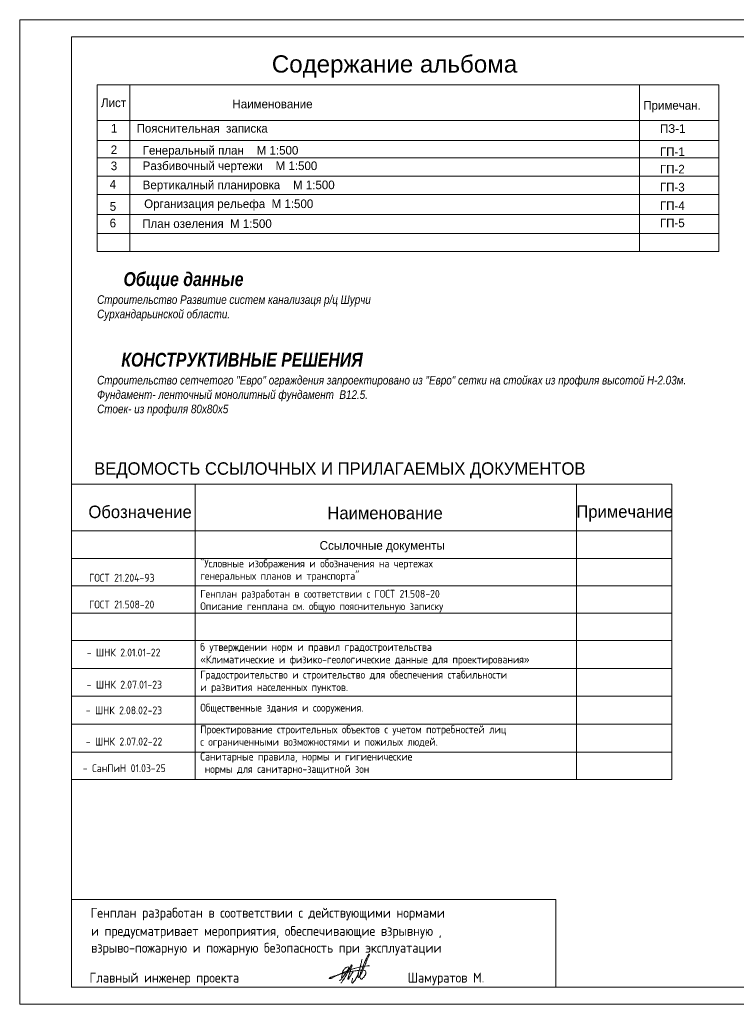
# Model space of a CAD drawing. Header units: millimetres. Extents: x 918404 to 1362154, y 4120617 to 4364104.
# Tile 385 of 649: x 1106408 to 1127165, y 4335586 to 4364104. Entities that reach past the tile are written whole.
import ezdxf

# ---------------------------------------------------------------- set-up
doc = ezdxf.new("R2010")
doc.units = ezdxf.units.MM
doc.header["$MEASUREMENT"] = 0
for name, color, linetype, lineweight in [('0_Ном._пера__170', 5, 'Continuous', 18), ('0_Ном._пера__5', 5, 'Continuous', 18), ('0_Ном._пера__7', 7, 'Continuous', 18), ('Text blocks_Ном._пера__1_Ном._пера__7', 7, 'Continuous', 18), ('text_Ном._пера__7', 7, 'Continuous', 18)]:
    doc.layers.add(name, color=color, linetype=linetype, lineweight=lineweight)
doc.layers.add('SHTAMP_Ном._пера__250', color=7, linetype='Continuous', lineweight=18, true_color=0x494949)
doc.styles.add('СГЕНЕРИР_СТИЛЬ_1', font='arial.ttf')
doc.styles.add('СГЕНЕРИР_СТИЛЬ_10', font='isocp.shx')
doc.styles.add('СГЕНЕРИР_СТИЛЬ_6', font='txt')
doc.styles.add('СГЕНЕРИР_СТИЛЬ_7', font='txt')
doc.styles.add('СГЕНЕРИР_СТИЛЬ_8', font='isocp.shx')
doc.styles.add('СГЕНЕРИР_СТИЛЬ_9', font='txt')

msp = doc.modelspace()

# ---------------------------------------------------------------- linework, layer by layer
at = {"layer": '0_Ном._пера__170', "linetype": 'Continuous'}
msp.add_line((1116408.4, 4336830.3), (1116477.3, 4336862.9), dxfattribs=at)
at = {"layer": '0_Ном._пера__5', "linetype": 'Continuous'}
for points, knots in [([(1115748.9, 4336473.9), (1115760.6, 4336473.9), (1115771.6, 4336478.8), (1115782.7, 4336482.7), (1115795.4, 4336487.2), (1115808.6, 4336490.4), (1115821.7, 4336493.5), (1115837.7, 4336497.2), (1115853.7, 4336500.9), (1115869.4, 4336505.8), (1115883.2, 4336510.1), (1115896.8, 4336515.3), (1115911.1, 4336518.1), (1115924, 4336520.5), (1115937.3, 4336520.8), (1115950.3, 4336522.7), (1115960.4, 4336524.2), (1115970.4, 4336526.6), (1115980.3, 4336528.9), (1115990.3, 4336531.2), (1116000.2, 4336533.4), (1116010.2, 4336535.6), (1116032.3, 4336540.4), (1116054.5, 4336545), (1116076.9, 4336548.5), (1116101.1, 4336552.2), (1116125.6, 4336554.6), (1116149.9, 4336557.9), (1116172.6, 4336560.9), (1116195.3, 4336564.7), (1116218, 4336567.7), (1116237.2, 4336570.2), (1116256.5, 4336572.2), (1116275.9, 4336572.3), (1116292.6, 4336572.4), (1116309.4, 4336571.1), (1116326.1, 4336570.8), (1116341.3, 4336570.5), (1116356.4, 4336571.1), (1116371.5, 4336570.3), (1116381.2, 4336569.7), (1116390.9, 4336568.6), (1116399.9, 4336565.1), (1116407.5, 4336562.2), (1116414.3, 4336557.8), (1116420.1, 4336552.2), (1116426.4, 4336546.1), (1116431.3, 4336538.7), (1116434.5, 4336530.5), (1116439.9, 4336517), (1116440.2, 4336502.1), (1116438.2, 4336487.6), (1116436.6, 4336476.2), (1116433.6, 4336465), (1116428.9, 4336454.6), (1116424.5, 4336444.9), (1116418.8, 4336436), (1116412.8, 4336427.2), (1116408.8, 4336421.2), (1116404.6, 4336415.2), (1116400.5, 4336409.2), (1116389.6, 4336393.4), (1116378.9, 4336377.5), (1116366.3, 4336363), (1116357.3, 4336352.6), (1116347.4, 4336343.1), (1116337.4, 4336333.6), (1116331, 4336327.5), (1116324.5, 4336321.3), (1116316.2, 4336318.1), (1116310.8, 4336316), (1116304.8, 4336315.4), (1116299.1, 4336316.6), (1116283.7, 4336319.7), (1116274.6, 4336334.4), (1116269.2, 4336349.6), (1116264.5, 4336363), (1116262.6, 4336377.2), (1116262.5, 4336391.4), (1116262.3, 4336420), (1116269.3, 4336448.1), (1116277, 4336475.7), (1116279.5, 4336484.5), (1116282, 4336493.3), (1116284.7, 4336502), (1116288.5, 4336513.9), (1116292.6, 4336525.6), (1116297.1, 4336537.1), (1116305.5, 4336558.4), (1116315.2, 4336579.1), (1116325.1, 4336599.7), (1116330.9, 4336612.1), (1116336.9, 4336624.4), (1116341.1, 4336637.4), (1116344.2, 4336647), (1116346.3, 4336657), (1116348.8, 4336666.8), (1116354.1, 4336687.8), (1116361.1, 4336708.3), (1116369, 4336728.4), (1116378.3, 4336752.2), (1116388.9, 4336775.4), (1116400, 4336798.3), (1116409.4, 4336817.6), (1116419.2, 4336836.7), (1116427.4, 4336856.6), (1116434.9, 4336874.9), (1116441, 4336893.7), (1116449.6, 4336911.5), (1116457.4, 4336927.6), (1116467.2, 4336942.7), (1116475.9, 4336958.4), (1116482.5, 4336970.1), (1116488.5, 4336982), (1116495.1, 4336993.6), (1116501.2, 4337004.4), (1116507.6, 4337015.1), (1116514.3, 4337025.6), (1116518.1, 4337031.5), (1116522.2, 4337037.4), (1116528.6, 4337040), (1116543.2, 4337045.9), (1116541.6, 4337024.1), (1116534.8, 4337004.9), (1116529.3, 4336989.5), (1116520.4, 4336975.6), (1116512.7, 4336961.1), (1116505.2, 4336947.1), (1116498.7, 4336932.5), (1116492, 4336918.1), (1116480.6, 4336894), (1116468.2, 4336870.3), (1116458.9, 4336845.3), (1116449.7, 4336820.6), (1116443.7, 4336794.9), (1116433.1, 4336770.8), (1116428.5, 4336760.6), (1116423.2, 4336750.7), (1116418.6, 4336740.4), (1116413.8, 4336729.8), (1116409.9, 4336718.8), (1116405.7, 4336707.9), (1116386.5, 4336658.2), (1116362.8, 4336610.5), (1116343.3, 4336560.9), (1116335, 4336540), (1116327.6, 4336518.8), (1116317.5, 4336498.7), (1116308.9, 4336481.3), (1116298.3, 4336465), (1116287.8, 4336448.7), (1116282.6, 4336440.7), (1116277.5, 4336432.6), (1116272.2, 4336424.7), (1116266, 4336415.5), (1116259.6, 4336406.4), (1116253.8, 4336396.9), (1116248.8, 4336388.8), (1116244.2, 4336380.3), (1116237.3, 4336373.7), (1116232.3, 4336369), (1116226.2, 4336365.4), (1116219.3, 4336365.2), (1116200.4, 4336364.4), (1116207.8, 4336389.9), (1116212.1, 4336412.1), (1116218.3, 4336444.1), (1116219.4, 4336476.8), (1116225.5, 4336508.7), (1116228.1, 4336522.1), (1116231.5, 4336535.3), (1116235.7, 4336548.2), (1116240.8, 4336564.1), (1116247.1, 4336579.6), (1116251.5, 4336595.7), (1116254.9, 4336608), (1116257.3, 4336620.5), (1116260.2, 4336633), (1116264.5, 4336651.6), (1116270.1, 4336669.9), (1116275.7, 4336688.2), (1116279.2, 4336699.5), (1116282.7, 4336710.8), (1116285.3, 4336722.3), (1116288.2, 4336734.7), (1116290.1, 4336747.3), (1116293.5, 4336759.6), (1116297.1, 4336772.7), (1116302.3, 4336785.3), (1116306.3, 4336798.2), (1116310, 4336809.9), (1116312.7, 4336821.8), (1116313.6, 4336834), (1116315.5, 4336861.2), (1116308.2, 4336893.2), (1116328.5, 4336893.2)], [0, 0, 0, 0, 1, 1, 1, 2, 2, 2, 3, 3, 3, 4, 4, 4, 5, 5, 5, 6, 6, 6, 7, 7, 7, 8, 8, 8, 9, 9, 9, 10, 10, 10, 11, 11, 11, 12, 12, 12, 13, 13, 13, 14, 14, 14, 15, 15, 15, 16, 16, 16, 17, 17, 17, 18, 18, 18, 19, 19, 19, 20, 20, 20, 21, 21, 21, 22, 22, 22, 23, 23, 23, 24, 24, 24, 25, 25, 25, 26, 26, 26, 27, 27, 27, 28, 28, 28, 29, 29, 29, 30, 30, 30, 31, 31, 31, 32, 32, 32, 33, 33, 33, 34, 34, 34, 35, 35, 35, 36, 36, 36, 37, 37, 37, 38, 38, 38, 39, 39, 39, 40, 40, 40, 41, 41, 41, 42, 42, 42, 43, 43, 43, 44, 44, 44, 45, 45, 45, 46, 46, 46, 47, 47, 47, 48, 48, 48, 49, 49, 49, 50, 50, 50, 51, 51, 51, 52, 52, 52, 53, 53, 53, 54, 54, 54, 55, 55, 55, 56, 56, 56, 57, 57, 57, 58, 58, 58, 59, 59, 59, 60, 60, 60, 61, 61, 61, 62, 62, 62, 63, 63, 63, 64, 64, 64, 65, 65, 65, 65]), ([(1116524.3, 4336704.7), (1116560.3, 4336704.7), (1116523.6, 4336705.1), (1116417.1, 4336692.6), (1116393, 4336689.7), (1116368.9, 4336686.6), (1116345, 4336682.2), (1116299.9, 4336674), (1116255.9, 4336661.2), (1116211.8, 4336648.7), (1116186, 4336641.5), (1116160.2, 4336634.3), (1116134, 4336628.4), (1116121.2, 4336625.5), (1116108.4, 4336622.9), (1116095.6, 4336619.8), (1116055.1, 4336610.2), (1116015.9, 4336596), (1115976.6, 4336582.2), (1115935, 4336567.6), (1115893.3, 4336553.1), (1115852.5, 4336536.3), (1115814.8, 4336520.7), (1115778, 4336503.1), (1115740.4, 4336487.3), (1115718.5, 4336478.1), (1115696.3, 4336469.5), (1115674.2, 4336460.5), (1115657.8, 4336453.8), (1115641.5, 4336447), (1115625.5, 4336439.5), (1115614.6, 4336434.4), (1115603.9, 4336429.1), (1115593.4, 4336423.2), (1115569.3, 4336409.7), (1115546.7, 4336393.6), (1115521.6, 4336382.1), (1115506.4, 4336375.1), (1115490.3, 4336369.9), (1115476.2, 4336361.1), (1115467.7, 4336355.8), (1115460, 4336349.3), (1115451.3, 4336344.3), (1115439.2, 4336337.4), (1115425.5, 4336333.7), (1115411.6, 4336331.9), (1115405.1, 4336331.1), (1115398.6, 4336330.6), (1115392.1, 4336329.7), (1115386.1, 4336328.9), (1115379.9, 4336327.9), (1115374.8, 4336331), (1115364.7, 4336337.1), (1115375.3, 4336349.5), (1115388.1, 4336355.3), (1115393.4, 4336357.6), (1115399, 4336358.9), (1115404.4, 4336360.7), (1115411, 4336362.8), (1115417.3, 4336365.7), (1115423.5, 4336368.6), (1115443.2, 4336377.8), (1115462.6, 4336387.6), (1115483.3, 4336394), (1115491.2, 4336396.5), (1115499.1, 4336398.4), (1115507, 4336400.7), (1115516.1, 4336403.4), (1115525, 4336406.5), (1115534.2, 4336408.6), (1115541.8, 4336410.3), (1115549.5, 4336411.2), (1115557, 4336412.9), (1115567.3, 4336415.2), (1115581.7, 4336419.9), (1115587.7, 4336419.9)], [0, 0, 0, 0, 1, 1, 1, 2, 2, 2, 3, 3, 3, 4, 4, 4, 5, 5, 5, 6, 6, 6, 7, 7, 7, 8, 8, 8, 9, 9, 9, 10, 10, 10, 11, 11, 11, 12, 12, 12, 13, 13, 13, 14, 14, 14, 15, 15, 15, 16, 16, 16, 17, 17, 17, 18, 18, 18, 19, 19, 19, 20, 20, 20, 21, 21, 21, 22, 22, 22, 23, 23, 23, 24, 24, 24, 25, 25, 25, 25]), ([(1115663.5, 4336273), (1115711.3, 4336273), (1115735.2, 4336330.1), (1115764.6, 4336374.1), (1115783.4, 4336402), (1115806, 4336427), (1115827.4, 4336453), (1115855.5, 4336487.2), (1115882.1, 4336522.6), (1115905.4, 4336560.3), (1115917.1, 4336579.2), (1115927.5, 4336598.8), (1115935.6, 4336619.5), (1115939.1, 4336628.5), (1115942.3, 4336637.7), (1115942.6, 4336647.3), (1115942.7, 4336653.2), (1115941.5, 4336659), (1115937.9, 4336663.6), (1115928.5, 4336675.8), (1115910.5, 4336670.7), (1115895, 4336666), (1115884.7, 4336662.8), (1115874.4, 4336659.3), (1115865.3, 4336653.7), (1115857.9, 4336649.2), (1115851.4, 4336643.6), (1115845.1, 4336637.7), (1115835.2, 4336628.2), (1115826.2, 4336617.9), (1115816.8, 4336607.9), (1115805.1, 4336595.5), (1115792.7, 4336583.7), (1115783.3, 4336569.4), (1115772.1, 4336552.3), (1115765.6, 4336532.6), (1115759, 4336513.1), (1115756.5, 4336505.6), (1115754.1, 4336498), (1115752.2, 4336490.3), (1115748.6, 4336475.6), (1115746.8, 4336460.5), (1115745.8, 4336445.4), (1115745.3, 4336439), (1115745.1, 4336432.6), (1115744.4, 4336426.2), (1115740.4, 4336389.3), (1115719.7, 4336352.1), (1115744.4, 4336352.1)], [0, 0, 0, 0, 1, 1, 1, 2, 2, 2, 3, 3, 3, 4, 4, 4, 5, 5, 5, 6, 6, 6, 7, 7, 7, 8, 8, 8, 9, 9, 9, 10, 10, 10, 11, 11, 11, 12, 12, 12, 13, 13, 13, 14, 14, 14, 15, 15, 15, 16, 16, 16, 16]), ([(1115710.8, 4336203.3), (1115724.5, 4336203.3), (1115733.3, 4336217.5), (1115741.1, 4336230.1), (1115748.3, 4336241.9), (1115755.5, 4336253.6), (1115762.7, 4336265.4), (1115772.6, 4336281.9), (1115782.5, 4336298.5), (1115792.6, 4336314.9), (1115805.8, 4336336.4), (1115819.5, 4336357.6), (1115832.9, 4336378.9), (1115845.8, 4336399.3), (1115858.4, 4336419.9), (1115870.7, 4336440.6), (1115878.6, 4336454), (1115886.3, 4336467.5), (1115893.2, 4336481.3), (1115901.8, 4336498.2), (1115909.2, 4336515.7), (1115917.8, 4336532.5), (1115927, 4336550.4), (1115937.6, 4336567.4), (1115947.3, 4336585), (1115957.9, 4336604.3), (1115967.5, 4336624.2), (1115977.2, 4336644), (1115982.5, 4336654.7), (1115987.8, 4336665.3), (1115993.9, 4336675.4), (1115998.9, 4336683.6), (1116004.2, 4336691.5), (1116007.7, 4336700.4), (1116011.4, 4336710.2), (1116013.2, 4336721.7), (1116022.8, 4336724.9), (1116035.5, 4336729.2), (1116036.8, 4336710.7), (1116032.7, 4336695), (1116030.7, 4336687.4), (1116027.3, 4336680.2), (1116024.3, 4336673), (1116019.3, 4336660.6), (1116015.2, 4336647.9), (1116011.1, 4336635.2), (1116004, 4336613.2), (1115996.8, 4336591.3), (1115990.9, 4336568.9), (1115984.7, 4336545.4), (1115979.9, 4336521.6), (1115971.8, 4336498.7), (1115969, 4336490.8), (1115965.8, 4336483.1), (1115963, 4336475.2), (1115956, 4336455.6), (1115951.3, 4336435.3), (1115944.3, 4336415.7), (1115941.6, 4336408.2), (1115938.5, 4336400.8), (1115935.9, 4336393.2), (1115932, 4336381.3), (1115929.5, 4336369.1), (1115924.9, 4336357.5), (1115922.7, 4336352), (1115920, 4336346.7), (1115917.9, 4336341.1), (1115914.7, 4336332.8), (1115913.1, 4336323.8), (1115916.7, 4336315.8), (1115924.2, 4336298.9), (1115939.2, 4336320.2), (1115950.6, 4336341.8), (1115956.7, 4336353.4), (1115962, 4336365.4), (1115968.8, 4336376.6), (1115976.5, 4336389.5), (1115986, 4336401.2), (1115994.5, 4336413.7), (1116000.5, 4336422.6), (1116006, 4336431.9), (1116011.8, 4336441.1), (1116019, 4336452.3), (1116026.6, 4336463.3), (1116032.8, 4336475.1), (1116044, 4336496.8), (1116052.9, 4336526.8), (1116068.3, 4336526.8)], [0, 0, 0, 0, 1, 1, 1, 2, 2, 2, 3, 3, 3, 4, 4, 4, 5, 5, 5, 6, 6, 6, 7, 7, 7, 8, 8, 8, 9, 9, 9, 10, 10, 10, 11, 11, 11, 12, 12, 12, 13, 13, 13, 14, 14, 14, 15, 15, 15, 16, 16, 16, 17, 17, 17, 18, 18, 18, 19, 19, 19, 20, 20, 20, 21, 21, 21, 22, 22, 22, 23, 23, 23, 24, 24, 24, 25, 25, 25, 26, 26, 26, 27, 27, 27, 28, 28, 28, 29, 29, 29, 29]), ([(1116045.2, 4336339.2), (1116064.6, 4336339.2), (1116044.6, 4336312.4), (1116034.3, 4336281.7), (1116029.7, 4336267.9), (1116027.2, 4336253.5), (1116026, 4336238.9), (1116025.6, 4336233.1), (1116025.2, 4336227.3), (1116026, 4336221.5), (1116026.9, 4336215.7), (1116029.1, 4336210.1), (1116033.1, 4336205.8), (1116048.3, 4336189.5), (1116066.2, 4336214.2), (1116081.5, 4336235.1), (1116091.9, 4336249.3), (1116102.4, 4336263.5), (1116112.5, 4336278), (1116125.8, 4336297.1), (1116138.7, 4336316.6), (1116149, 4336337.4), (1116156.5, 4336352.8), (1116162.5, 4336368.8), (1116170.2, 4336384.1), (1116178.4, 4336400.5), (1116188.4, 4336415.9), (1116195.8, 4336432.7), (1116201.2, 4336445.1), (1116205.2, 4336458), (1116208.3, 4336471.2), (1116210.9, 4336482.4), (1116213.4, 4336495.7), (1116222.9, 4336495.7)], [0, 0, 0, 0, 1, 1, 1, 2, 2, 2, 3, 3, 3, 4, 4, 4, 5, 5, 5, 6, 6, 6, 7, 7, 7, 8, 8, 8, 9, 9, 9, 10, 10, 10, 11, 11, 11, 11])]:
    msp.add_open_spline(points, degree=3, knots=knots, dxfattribs=at)
msp.add_open_spline([(1115587.7, 4336419.8), (1115644.4, 4336419.8), (1115692.3, 4336473.9), (1115748.9, 4336473.9)], degree=3, dxfattribs=at)
at = {"layer": '0_Ном._пера__7', "linetype": 'Continuous'}
for p, q in [((1106408.4, 4364103.5), (1106408.4, 4335585.5)), ((1146669.4, 4364103.5), (1106408.4, 4364103.5)), ((1107908.4, 4363603.5), (1107908.4, 4336085.5)), ((1146169.4, 4363603.5), (1107908.4, 4363603.5)), ((1108651.1, 4362213), (1108651.1, 4357391.8)), ((1108651.1, 4362213), (1126661.1, 4362213)), ((1109600.9, 4357391.8), (1109600.9, 4362213)), ((1124366, 4357391.8), (1124366, 4362213)), ((1126661.1, 4357391.8), (1126661.1, 4362213)), ((1108648.4, 4361185.3), (1126661.1, 4361185.3)), ((1108665.4, 4360604), (1126661.1, 4360604)), ((1108648.4, 4360100), (1126661.1, 4360100)), ((1108648.4, 4359570.2), (1126661.1, 4359570.2)), ((1108648.4, 4359040.5), (1126661.1, 4359040.5)), ((1108648.4, 4358461.1), (1126661.1, 4358461.1)), ((1108648.4, 4357908.7), (1126661.1, 4357908.7)), ((1108648.4, 4357391.8), (1126661.1, 4357391.8)), ((1107908.4, 4338625.9), (1121938.5, 4338625.9)), ((1121938.5, 4338625.9), (1121938.5, 4336085.5)), ((1107908.4, 4336085.5), (1146169.4, 4336085.5)), ((1106408.4, 4335585.5), (1146669.4, 4335585.5))]:
    msp.add_line(p, q, dxfattribs=at)
at = {"layer": 'SHTAMP_Ном._пера__250', "linetype": 'Continuous'}
for p, q in [((1107908.4, 4350646.8), (1125294.6, 4350646.8)), ((1111488.9, 4350646.8), (1111488.9, 4342094.3)), ((1122540.4, 4350646.8), (1122540.4, 4342094.3)), ((1125294.6, 4350646.8), (1125294.6, 4349296.8)), ((1107908.4, 4349296.8), (1125294.6, 4349296.8)), ((1125294.6, 4349296.8), (1125294.6, 4342094.3)), ((1107908.4, 4348502.2), (1125294.6, 4348502.2)), ((1107908.4, 4347707.7), (1125294.6, 4347707.7)), ((1107908.4, 4346913.2), (1125294.6, 4346913.2)), ((1107908.4, 4346118.7), (1125294.6, 4346118.7)), ((1107908.4, 4345306.9), (1125294.6, 4345306.9)), ((1107908.4, 4344512.4), (1125294.6, 4344512.4)), ((1107908.4, 4343700.6), (1125294.6, 4343700.6)), ((1107908.4, 4342888.8), (1125294.6, 4342888.8)), ((1107908.4, 4342094.3), (1125294.6, 4342094.3))]:
    msp.add_line(p, q, dxfattribs=at)

# ---------------------------------------------------------------- texts
at = {"layer": '0_Ном._пера__7', "linetype": 'Continuous', "insert": (1113710.9, 4362420.9), "char_height": 500, "attachment_point": 7, "style": 'СГЕНЕРИР_СТИЛЬ_1'}
msp.add_mtext('{Содержание альбома}', dxfattribs=at)
at = {"layer": 'Text blocks_Ном._пера__1_Ном._пера__7', "linetype": 'Continuous'}
for s, insert, char_height, attachment_point, style in [('{Лист}', (1108763, 4361821.5), 250, 1, 'СГЕНЕРИР_СТИЛЬ_7'), ('{Наименование }', (1112570.5, 4361787.8), 250, 1, 'СГЕНЕРИР_СТИЛЬ_7'), ('{Примечан.}', (1124469.3, 4361748.3), 250, 1, 'СГЕНЕРИР_СТИЛЬ_7'), ('{1      Пояснительная  записка }', (1109051.5, 4361081.7), 250, 1, 'СГЕНЕРИР_СТИЛЬ_7'), ('{ПЗ-1}', (1124952.5, 4361076.3), 250, 1, 'СГЕНЕРИР_СТИЛЬ_7'), ('{2}', (1109045.7, 4360461.3), 250, 1, 'СГЕНЕРИР_СТИЛЬ_7'), ('{Генеральный план    М 1:500}', (1109970.8, 4360445.7), 250, 1, 'СГЕНЕРИР_СТИЛЬ_7'), ('{ГП-1}', (1124953, 4360403.3), 250, 1, 'СГЕНЕРИР_СТИЛЬ_7'), ('{3}', (1109045.7, 4359994.7), 250, 1, 'СГЕНЕРИР_СТИЛЬ_7'), ('{Разбивочный чертежи    М 1:500}', (1109970.8, 4359997.9), 250, 1, 'СГЕНЕРИР_СТИЛЬ_7'), ('{ГП-2}', (1124953, 4359899.3), 250, 1, 'СГЕНЕРИР_СТИЛЬ_7'), ('{4}', (1109014.6, 4359461.8), 250, 1, 'СГЕНЕРИР_СТИЛЬ_7'), ('{Вертикалный планировка    М 1:500}', (1109970.8, 4359443.8), 250, 1, 'СГЕНЕРИР_СТИЛЬ_7'), ('{ГП-3}', (1124953, 4359378.6), 250, 1, 'СГЕНЕРИР_СТИЛЬ_7'), ('{5}', (1109016.3, 4358818.6), 250, 1, 'СГЕНЕРИР_СТИЛЬ_7'), ('{      Организация рельефа  М 1:500}', (1109456.6, 4358896.9), 250, 1, 'СГЕНЕРИР_СТИЛЬ_7'), ('{ГП-4}', (1124953, 4358839.9), 250, 1, 'СГЕНЕРИР_СТИЛЬ_7'), ('{6}', (1109014.6, 4358339.2), 250, 1, 'СГЕНЕРИР_СТИЛЬ_7'), ('{План озеления  М 1:500}', (1109958.6, 4358322), 250, 1, 'СГЕНЕРИР_СТИЛЬ_7'), ('{ГП-5}', (1124953, 4358343.4), 250, 1, 'СГЕНЕРИР_СТИЛЬ_7'), ('{ВЕДОМОСТЬ ССЫЛОЧНЫХ И ПРИЛАГАЕМЫХ ДОКУМЕНТОВ}', (1115680.8, 4351283.9), 360, 2, 'СГЕНЕРИР_СТИЛЬ_9'), ('{Обозначение}', (1108398.4, 4350028.7), 360, 1, 'СГЕНЕРИР_СТИЛЬ_9'), ('{Наименование}', (1116991.7, 4349996.8), 360, 2, 'СГЕНЕРИР_СТИЛЬ_9'), ('{Примечание}', (1123932.1, 4350037.3), 360, 2, 'СГЕНЕРИР_СТИЛЬ_9'), ('{Ссылочные документы}', (1116908.4, 4349003.3), 252, 2, 'СГЕНЕРИР_СТИЛЬ_9')]:
    msp.add_mtext(s, dxfattribs=dict(at, insert=insert, char_height=char_height, attachment_point=attachment_point, style=style))
at = {"layer": 'Text blocks_Ном._пера__1_Ном._пера__7', "linetype": 'Continuous', "insert": (1108651.1, 4356788.6), "char_height": 400, "width": 18709.361, "attachment_point": 1, "style": 'СГЕНЕРИР_СТИЛЬ_6'}
msp.add_mtext('\\A1;{\\fArial Narrow Кириллический|b1|i1|c0|p34;      Общие данные\\P\\fArial Narrow Кириллический|b0|i1|c0|p34;\\H0.625000x;Строительство Развитие систем канализаця р/ц Шурчи\\PСурхандарьинской области.\\P\\P                                                                   ^I         \\P    \\fArial Narrow Кириллический|b1|i1|c0|p34;\\H1.600000x;   КОНСТРУКТИВНЫЕ РЕШЕНИЯ\\fArial Narrow Кириллический|b0|i1|c0|p34;\\H0.625000x;^I\\PСтроительство сетчетого "Евро" ограждения запроектировано из "Евро" сетки на стойках из профиля высотой Н-2.03м.\\PФундамент- ленточный монолитный фундамент  В12.5.\\PСтоек- из профиля 80х80х5 \\P\\P}', dxfattribs=at)
at = {"layer": 'text_Ном._пера__7', "linetype": 'Continuous', "char_height": 227.812, "attachment_point": 7, "line_spacing_factor": 0.945656, "style": 'СГЕНЕРИР_СТИЛЬ_10'}
for s, insert in [('{"Условные изображения и обозначения на чертежах \\Pгенеральных планов и транспорта"}', (1111639.2, 4347819.1)), ('{Генплан разработан в соответствии с ГОСТ 21.508-20\\PОписание генплана см. общую пояснительную записку}', (1111639.2, 4346940.5)), ('{б утверждении норм и правил градостроительства \\P«Климатические и физико-геологические данные для проектирования»}', (1111639.2, 4345399.6)), ('{Градостроительство и строительство для обеспечения стабильности \\Pи развития населенных пунктов.}', (1111639.2, 4344597.8)), ('{Проектирование строительных объектов с учетом потребностей лиц \\Pс ограниченными возможностями и пожилых людей.}', (1111639.2, 4343013.3)), ('{Санитарные правила, нормы и гигиенические\\P нормы для санитарно-защитной зон}', (1111639.2, 4342224.9))]:
    msp.add_mtext(s, dxfattribs=dict(at, insert=insert))
at = {"layer": 'text_Ном._пера__7', "linetype": 'Continuous', "char_height": 227.812, "width": 2798.637, "attachment_point": 7, "line_spacing_factor": 0.528536, "style": 'СГЕНЕРИР_СТИЛЬ_10'}
for s, insert in [('{                                                 \\PГОСТ 21.204-93 }', (1108418.1, 4347826.5)), ('{                                                 \\PГОСТ 21.508-20}', (1108418.1, 4347052.5))]:
    msp.add_mtext(s, dxfattribs=dict(at, insert=insert))
at = {"layer": 'text_Ном._пера__7', "linetype": 'Continuous', "attachment_point": 7}
for s, insert, char_height, style in [('{- ШНК 2.01.01-22}', (1108347.5, 4345659.9), 227.812, 'СГЕНЕРИР_СТИЛЬ_10'), ('{- ШНК 2.07.01-23}', (1108347.5, 4344729.6), 227.812, 'СГЕНЕРИР_СТИЛЬ_10'), ('{- \\H0.990756x;ШНК 2.08.02-23}', (1108320.8, 4343986.2), 227.812, 'СГЕНЕРИР_СТИЛЬ_10'), ('{Общественные здания и сооружения.}', (1111639.2, 4344000.8), 227.812, 'СГЕНЕРИР_СТИЛЬ_10'), ('{- \\H1.009330x;ШНК 2.07.02-22}', (1108325.4, 4343080.6), 225.707, 'СГЕНЕРИР_СТИЛЬ_10'), ('{- СанПиН 01.03-25}', (1108236, 4342309.6), 227.812, 'СГЕНЕРИР_СТИЛЬ_10'), ('{Генплан разработан в соответствии с действующими нормами }', (1108464.2, 4338017.2), 284.766, 'СГЕНЕРИР_СТИЛЬ_8'), ('{и предусматривает мероприятия, обеспечивающие взрывную ,  }', (1108473.9, 4337490.7), 284.766, 'СГЕНЕРИР_СТИЛЬ_8'), ('{взрыво-пожарную и пожарную безопасность при эксплуатации }', (1108477.3, 4337001.9), 284.766, 'СГЕНЕРИР_СТИЛЬ_8'), ('{Главный инженер проекта                              Шамуратов М.}', (1108430.3, 4336137.7), 284.766, 'СГЕНЕРИР_СТИЛЬ_8')]:
    msp.add_mtext(s, dxfattribs=dict(at, insert=insert, char_height=char_height, style=style))

doc.saveas('drawing.dxf')
